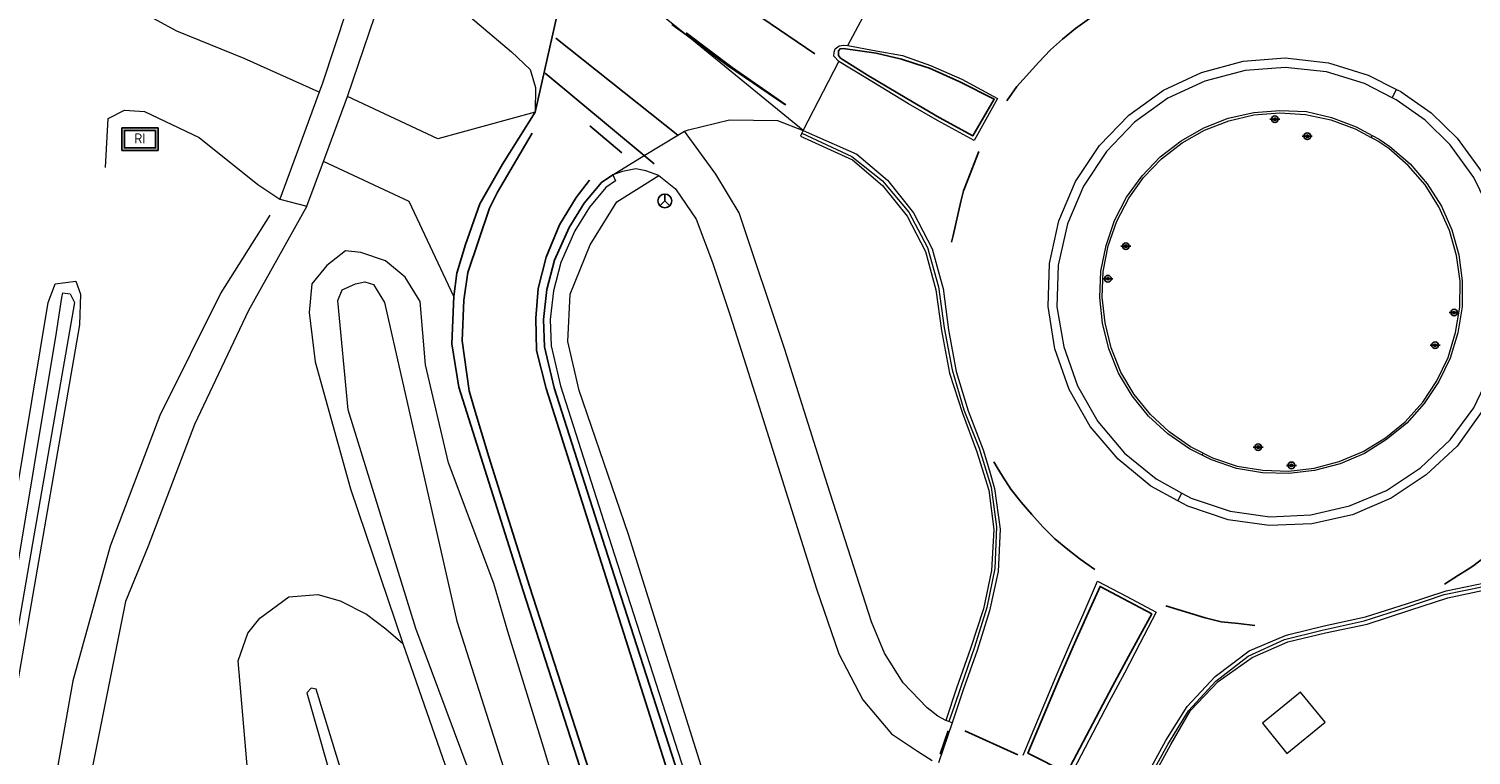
# Model space of a CAD drawing. Header units: metres. Extents: x 169249 to 194689, y 406250 to 412203.
# Tile 294 of 442: x 187762 to 187849, y 410455 to 410499. Entities that reach past the tile are written whole.
import ezdxf

# ---------------------------------------------------------------- set-up
doc = ezdxf.new("R2010")
doc.units = ezdxf.units.M
doc.layers.get('0').update_dxf_attribs({"linetype": 'CONTINUOUS'})
for name, color, linetype, lineweight in [('BGT_NLCS_N264$0$B-WE-FV-GELEIDING_WILDRASTER-G', 252, 'CONTINUOUS', 18), ('BGT_NLCS_N264$0$B-WE-GW-TALUD_KRUIN-G', 252, 'CONTINUOUS', 18), ('BGT_NLCS_N264$0$B-WE-GW-TALUD_TEEN-G', 252, 'CONTINUOUS', 18), ('BGT_NLCS_N264$0$B-WE-GW-WATERGANG_INSTEEK-G', 252, 'CONTINUOUS', 18), ('BGT_NLCS_N264$0$B-WE-GW-WATERGANG_SLOOT_BODEM-G', 252, 'CONTINUOUS', 18), ('BGT_NLCS_N264$0$B-WE-OG-BREUKLIJN-G', 252, 'CONTINUOUS', 18), ('BGT_NLCS_N264$0$B-WE-OG-TOPOGRAFIE_TERREIN_AGRARISCH-GV', 252, 'CONTINUOUS', 18), ('BGT_NLCS_N264$0$B-WE-OG-TOPOGRAFIE_WEG_BERM-GV', 252, 'CONTINUOUS', 18), ('BGT_NLCS_N264$0$B-WE-OG-TOPOGRAFIE_WEG_RIJWEG-GV', 252, 'CONTINUOUS', 18), ('BGT_NLCS_N264$0$B-WE-OG-TOPOGRAFIE_WEG_RIJWIELPAD-GV', 252, 'CONTINUOUS', 18), ('BGT_NLCS_N264$0$B-WE-OG-TOPOGRAFIE_WEG_VERHARD-G', 252, 'CONTINUOUS', 18), ('BGT_NLCS_N264$0$B-WE-VW-BEWEGWIJZERING_DRAAGCONSTRUCTIE-S', 252, 'CONTINUOUS', 25), ('X-XX-AL-REFERENTIE-G', 7, 'CONTINUOUS', 18)]:
    doc.layers.add(name, color=color, linetype=linetype, lineweight=lineweight)
for name, color, linetype in [('BGT_NLCS_N264$0$B-WE-IE-MEUBILAIR_WEGMEUBILAIR-S', 252, 'CONTINUOUS'), ('BGT_NLCS_N264$0$B-WE-OG-TOPOGRAFIE_WEG_RIJWEG-G', 252, 'CONTINUOUS'), ('BGT_NLCS_N264$0$B-WE-OG-TOPOGRAFIE_WEG_VERKEERSEILAND-GV', 252, 'CONTINUOUS'), ('BGT_NLCS_N264$0$B-WE-VW-MARKERING-G', 252, 'CONTINUOUS'), ('BGT_NLCS_N264$0$B-WE-VW-VERKEERSTEKEN_DRAAGCONSTRUCTIE-S', 252, 'CONTINUOUS')]:
    doc.layers.add(name, color=color, linetype=linetype)
doc.styles.add('BGT_NLCS_N264$0$NLCS-ISO', font='NLCS-ISO.ttf')

# ---------------------------------------------------------------- blocks, each defined once
blk = doc.blocks.new('BGT_NLCS_N264$0$SIE-WEG_WEGWIJZER-SO')
for q in [(-0.292, -0.292), (0, 0.412), (0.292, -0.292)]:
    blk.add_line((0, 0), q)
blk.add_circle((0, 0), 0.413)
blk = doc.blocks.new('BGT_NLCS_N264$0$SRI-TERREINKAST-SO')
at = {"ltscale": 0.1}
h = blk.add_hatch(color=256, dxfattribs=at)
h.paths.add_polyline_path([(1.163, 0.641), (-1.012, 0.641), (-1.012, -0.71), (1.163, -0.71)])
h.paths.add_polyline_path([(1.013, 0.491), (-0.862, 0.491), (-0.862, -0.56), (1.013, -0.56)], flags=16)
at = {"flags": 128}
for points in [[(1.163, 0.641), (-1.012, 0.641), (-1.012, -0.71), (1.163, -0.71)], [(1.013, 0.491), (-0.862, 0.491), (-0.862, -0.56), (1.013, -0.56)]]:
    blk.add_lwpolyline(points, close=True, dxfattribs=at)
at = {"style": 'BGT_NLCS_N264$0$NLCS-ISO'}
blk.add_text('RI', height=0.6, dxfattribs=at).set_placement((-0.262, -0.289))
blk = doc.blocks.new('BGT_NLCS_N264$0$SIE-WEG_VERKEERSBORD_PAAL-SO')
blk.add_line((-0.3, 0), (0.3, 0))
for radius in [0.2, 0.0745]:
    blk.add_circle((0, 0), radius)
blk = doc.blocks.new('BGT_NLCS_N264')
at = {"layer": 'BGT_NLCS_N264$0$B-WE-FV-GELEIDING_WILDRASTER-G'}
blk.add_polyline3d([(187804.352, 410437.702, 11.222), (187804.612, 410440.844, 11.234), (187804.454, 410443.121, 11.242), (187804.302, 410447.45, 11.273), (187803.826, 410450.485, 11.237), (187802.387, 410454.734, 11.242), (187798.008, 410468.616, 11.301), (187795.046, 410477.246, 11.227), (187794.372, 410480.189, 11.251), (187794.519, 410483.038, 11.247), (187795.71, 410485.999, 11.284), (187797.313, 410488.576, 11.279)], dxfattribs=at)
at = {"layer": 'BGT_NLCS_N264$0$B-WE-GW-TALUD_KRUIN-G'}
blk.add_polyline3d([(187769.797, 410412.002, 13.943), (187776.314, 410424.904, 14.012), (187782.505, 410438.919, 13.913), (187783.171, 410446.617, 14), (187779.266, 410459.328, 13.639), (187778.969, 410459.399, 13.61), (187778.707, 410459.11, 13.681), (187782.355, 410446.348, 14.016), (187781.471, 410439.184, 13.955), (187775.567, 410425.127, 13.971), (187768.935, 410412.305, 13.971), (187762.186, 410394.783, 12.216), (187763.022, 410394.347, 12.216), (187769.797, 410412.002, 13.943)], dxfattribs=at)
at = {"layer": 'BGT_NLCS_N264$0$B-WE-GW-TALUD_TEEN-G'}
blk.add_polyline3d([(187765.242, 410390.264, 10.807), (187764.511, 410390.295, 10.828), (187762.863, 410390.488, 11.045), (187761.189, 410390.83, 11.082), (187760.113, 410391.436, 11.039), (187759.271, 410392.546, 10.902), (187759.981, 410396.781, 11.09), (187763.888, 410413.642, 10.784), (187770.524, 410429.366, 10.757), (187776.06, 410443.802, 10.806), (187774.582, 410461.044, 10.901), (187775.155, 410462.696, 11.02), (187775.876, 410463.598, 11.059), (187777.614, 410464.886, 11.04), (187779.357, 410465.008, 10.926), (187780.709, 410464.632, 10.884), (187782.283, 410463.839, 10.806), (187783.447, 410462.95, 10.778), (187784.463, 410462.086, 10.77)], dxfattribs=at)
at = {"layer": 'BGT_NLCS_N264$0$B-WE-GW-WATERGANG_INSTEEK-G'}
for points in [[(187795.723, 410446.6, 11.059), (187792.92, 410455.854, 10.996), (187790.764, 410462.798, 11.01), (187789.923, 410465.686, 10.966), (187787.219, 410472.925, 10.94), (187785.82, 410478.803, 10.966), (187785.504, 410482.595, 10.959), (187784.607, 410484.058, 10.927), (187783.428, 410485.036, 10.904), (187781.939, 410485.526, 10.977)], [(187781.939, 410485.526, 10.977), (187781.022, 410485.629, 10.931), (187779.904, 410484.763, 10.927), (187779.007, 410483.649, 10.916), (187778.839, 410481.933, 10.936), (187779.196, 410478.967, 10.94), (187781.32, 410471.357, 10.768), (187784.463, 410462.086, 10.77)], [(187765.053, 410481.205, 11.204), (187760.821, 410456.837, 11.197), (187757.757, 410437.487, 11.092), (187757.419, 410437.132, 11.085), (187756.699, 410437.017, 11.085), (187756.189, 410437.263, 11.085), (187755.907, 410437.399, 11.085), (187755.89, 410437.586, 11.1), (187755.822, 410438.322, 11.157), (187763.178, 410482.535, 11.184), (187763.554, 410483.536, 11.19), (187763.598, 410483.652, 11.191), (187764.832, 410483.808, 11.191), (187765.119, 410483.039, 11.191), (187765.119, 410483.034, 11.191), (187765.053, 410481.205, 11.204)], [(187784.463, 410462.086, 10.77), (187790.189, 410445.642, 10.8), (187789.616, 410440.425, 10.8), (187787.899, 410435.589, 10.8), (187765.242, 410390.264, 10.807)]]:
    blk.add_polyline3d(points, dxfattribs=at)
at = {"layer": 'BGT_NLCS_N264$0$B-WE-GW-WATERGANG_SLOOT_BODEM-G'}
for points in [[(187780.824, 410483.303, 9.984), (187781.626, 410483.652, 9.897), (187782.183, 410483.771, 9.783), (187782.698, 410483.625, 9.967), (187783.358, 410482.527, 9.98), (187787.707, 410463.422, 10.019), (187793.299, 410445.909, 10.086)], [(187791.716, 410445.658, 10.09), (187785.243, 410462.972, 10.019), (187781.186, 410476.091, 10.135), (187780.562, 410482.664, 10.064), (187780.824, 410483.303, 9.984)], [(187762.235, 410468.084, 10.824), (187758.831, 410448.484, 10.781), (187757.219, 410437.94, 10.748), (187756.984, 410437.781, 10.752), (187756.902, 410437.725, 10.754), (187756.59, 410437.86, 10.748), (187756.591, 410438.008, 10.745), (187756.593, 410438.304, 10.74), (187756.594, 410438.372, 10.739), (187758.329, 410448.745, 10.765), (187763.679, 410480.742, 10.844), (187763.999, 410482.826, 10.839), (187764.043, 410483.115, 10.838), (187764.494, 410483.058, 10.85), (187764.746, 410482.543, 10.856), (187762.235, 410468.084, 10.824)]]:
    blk.add_polyline3d(points, dxfattribs=at)
at = {"layer": 'BGT_NLCS_N264$0$B-WE-OG-BREUKLIJN-G'}
for points in [[(187808.425, 410492.685, 11.492), (187811.424, 410491.3, 11.717), (187813.273, 410489.836, 11.797), (187814.86, 410487.95, 11.862), (187815.964, 410485.841, 11.885), (187816.64, 410483.485, 11.904), (187816.972, 410481.02, 11.918), (187817.459, 410478.497, 11.921), (187818.151, 410476.094, 11.915), (187819.069, 410473.789, 11.91), (187819.788, 410471.466, 11.899), (187820.116, 410469.072, 11.865), (187820.011, 410466.577, 11.833), (187819.536, 410464.235, 11.805), (187818.796, 410461.859, 11.757), (187817.975, 410459.473, 11.711), (187817.58, 410458.3, 11.711), (187817.248, 410457.39, 11.573)], [(187828.111, 410451.815, 11.604), (187828.609, 410452.63, 11.714), (187829.179, 410453.802, 11.718), (187830.393, 410456.01, 11.75), (187831.652, 410458.038, 11.803), (187833.28, 410459.809, 11.827), (187835.226, 410461.32, 11.872), (187837.403, 410462.312, 11.887), (187839.66, 410462.881, 11.898), (187842.197, 410463.43, 11.897), (187844.686, 410464.234, 11.902), (187846.994, 410465.018, 11.894), (187849.35, 410465.5, 11.871), (187851.815, 410465.541, 11.832), (187854.207, 410465.177, 11.793), (187856.649, 410464.353, 11.732), (187857.714, 410463.819, 11.58)]]:
    blk.add_polyline3d(points, dxfattribs=at)
at = {"layer": 'BGT_NLCS_N264$0$B-WE-OG-TOPOGRAFIE_TERREIN_AGRARISCH-GV'}
blk.add_line((187797.313, 410488.576, 11.279), (187799.834, 410490.159, 11.392), dxfattribs=at)
blk.add_polyline3d([(187799.834, 410490.159, 11.392), (187799.05, 410490.438, 11.37), (187798.46, 410490.546, 11.368), (187797.667, 410490.393, 11.354), (187797.069, 410490.198, 11.343)], dxfattribs=at)
at = {"layer": 'BGT_NLCS_N264$0$B-WE-OG-TOPOGRAFIE_WEG_BERM-GV'}
for p, q in [((187843.872, 410494.822, 11.972), (187844.133, 410495.313, 11.896)), ((187808.511, 410492.864, 11.509), (187808.425, 410492.685, 11.492)), ((187842.602, 410492.436, 12.191), (187842.667, 410492.558, 12.058)), ((187832.458, 410473.382, 12.061), (187832.519, 410473.497, 12.195)), ((187830.998, 410470.639, 11.899), (187831.245, 410471.104, 12.002))]:
    blk.add_line(p, q, dxfattribs=at)
for points in [[(187832.519, 410473.497, 12.195), (187831.772, 410473.872, 12.194), (187830.487, 410474.78, 12.202), (187829.352, 410475.825, 12.2), (187828.382, 410477.023, 12.187), (187827.577, 410478.359, 12.191), (187826.99, 410479.812, 12.196), (187826.635, 410481.307, 12.194), (187826.467, 410482.857, 12.195), (187826.52, 410484.404, 12.191), (187826.825, 410485.933, 12.192), (187827.337, 410487.422, 12.191), (187828.057, 410488.789, 12.197), (187828.946, 410490.045, 12.199), (187830.03, 410491.156, 12.196), (187831.265, 410492.113, 12.185), (187832.606, 410492.871, 12.192), (187834.068, 410493.442, 12.198), (187835.575, 410493.793, 12.194), (187837.12, 410493.922, 12.195), (187838.674, 410493.824, 12.2), (187840.182, 410493.499, 12.202), (187841.651, 410492.95, 12.193), (187842.602, 410492.436, 12.191)], [(187808.425, 410492.685, 11.492), (187808.338, 410492.506, 11.475), (187811.46, 410491.098, 11.585), (187813.264, 410489.565, 11.635), (187814.757, 410487.72, 11.67), (187815.843, 410485.598, 11.732), (187816.476, 410483.3, 11.763), (187816.815, 410480.847, 11.753), (187817.288, 410478.29, 11.757), (187818.072, 410475.886, 11.744), (187818.93, 410473.583, 11.75), (187819.652, 410471.284, 11.734), (187819.956, 410468.919, 11.707), (187819.817, 410466.447, 11.662), (187819.335, 410464.156, 11.647), (187818.559, 410461.771, 11.607), (187817.712, 410459.402, 11.548), (187817.072, 410457.447, 11.587)], [(187832.519, 410473.497, 12.195), (187833.086, 410473.212, 12.195), (187834.564, 410472.72, 12.196), (187836.114, 410472.467, 12.193), (187837.66, 410472.424, 12.191), (187839.196, 410472.59, 12.188), (187840.686, 410472.988, 12.196), (187842.127, 410473.604, 12.196), (187843.465, 410474.406, 12.197), (187844.649, 410475.379, 12.192), (187845.71, 410476.548, 12.189), (187846.558, 410477.842, 12.198), (187847.229, 410479.236, 12.197), (187847.685, 410480.743, 12.194), (187847.939, 410482.258, 12.2), (187847.953, 410483.813, 12.193), (187847.738, 410485.355, 12.202), (187847.325, 410486.855, 12.195), (187846.684, 410488.278, 12.196), (187845.847, 410489.591, 12.189), (187844.832, 410490.759, 12.196), (187843.667, 410491.776, 12.194), (187843.008, 410492.217, 12.191), (187842.602, 410492.436, 12.191)], [(187828.238, 410451.732, 11.571), (187829.411, 410453.862, 11.586), (187830.581, 410456.02, 11.615), (187831.759, 410458.055, 11.643), (187833.423, 410459.806, 11.677), (187835.459, 410461.238, 11.7), (187837.605, 410462.173, 11.716), (187839.862, 410462.719, 11.727), (187842.377, 410463.238, 11.73), (187844.935, 410464.067, 11.731), (187847.22, 410464.813, 11.723), (187849.548, 410465.319, 11.705), (187851.97, 410465.307, 11.686), (187854.357, 410464.88, 11.641), (187856.571, 410464.087, 11.56), (187857.475, 410463.813, 11.571), (187857.673, 410463.753, 11.574), (187857.714, 410463.819, 11.58)], [(187837.555, 410455.486, 11.636), (187839.85, 410457.349, 11.654), (187838.377, 410459.163, 11.67), (187836.082, 410457.3, 11.638), (187837.555, 410455.486, 11.636)]]:
    blk.add_polyline3d(points, dxfattribs=at)
at = {"layer": 'BGT_NLCS_N264$0$B-WE-OG-TOPOGRAFIE_WEG_RIJWEG-G'}
blk.add_line((187792.423, 410493.96, 11.27), (187793.717, 410499.707, 11.354), dxfattribs=at)
for points in [[(187787.537, 410482.897, 11.133), (187787.714, 410484.295, 11.101), (187788.222, 410486.024, 11.119), (187789.09, 410488.463, 11.142), (187790.444, 410490.826, 11.198), (187792.423, 410493.96, 11.27)], [(187797.069, 410490.198, 11.343), (187796.391, 410489.736, 11.336), (187795.351, 410488.487, 11.328), (187794.45, 410487.027, 11.285), (187793.573, 410485.066, 11.27), (187793.121, 410483.312, 11.263), (187792.904, 410481.525, 11.261), (187792.979, 410479.878, 11.251), (187793.547, 410477.42, 11.247), (187796.619, 410467.834, 11.274), (187800.996, 410454.232, 11.277), (187802.235, 410449.889, 11.264), (187802.85, 410446.324, 11.26), (187802.997, 410443.108, 11.255), (187802.945, 410440.576, 11.272), (187802.462, 410436.804, 11.262), (187801.336, 410432.399, 11.276), (187794.893, 410418.084, 11.312), (187786.206, 410400.571, 11.349), (187781.391, 410391.57, 11.358), (187777.107, 410384.05, 11.376), (187769.552, 410372.001, 11.356)], [(187772.23, 410386.611, 11.194), (187776.228, 410393.577, 11.206), (187781.945, 410404.341, 11.219), (187789.525, 410419.706, 11.161), (187792.677, 410426.267, 11.138), (187794.774, 410430.831, 11.127), (187796.153, 410434.538, 11.136), (187797.133, 410438.336, 11.139), (187797.517, 410442.26, 11.123), (187797.335, 410446.138, 11.132), (187796.783, 410449.031, 11.138), (187795.883, 410452.258, 11.129), (187791.698, 410465.245, 11.099), (187787.831, 410477.463, 11.118), (187787.419, 410480.055, 11.101), (187787.537, 410482.897, 11.133)]]:
    blk.add_polyline3d(points, dxfattribs=at)
at = {"layer": 'BGT_NLCS_N264$0$B-WE-OG-TOPOGRAFIE_WEG_RIJWEG-GV'}
for p, q in [((187811.193, 410497.964, 11.649), (187814.486, 410504.132, 11.461)), ((187808.511, 410492.864, 11.509), (187810.648, 410496.992, 11.602)), ((187798.966, 410491.346, 11.372), (187800.988, 410492.57, 11.402)), ((187800.988, 410492.57, 11.402), (187801.379, 410492.806, 11.408)), ((187797.069, 410490.198, 11.343), (187798.966, 410491.346, 11.372)), ((187817.444, 410457.325, 11.558), (187816.629, 410454.91, 11.553))]:
    blk.add_line(p, q, dxfattribs=at)
for points in [[(187810.648, 410496.992, 11.602), (187810.357, 410497.313, 11.616), (187810.359, 410497.554, 11.618), (187810.418, 410497.754, 11.613), (187810.663, 410497.927, 11.628), (187810.944, 410497.971, 11.657), (187811.193, 410497.964, 11.649)], [(187811.193, 410497.964, 11.649), (187812.897, 410497.631, 11.66), (187814.462, 410497.345, 11.674), (187816.158, 410496.757, 11.695), (187818.041, 410495.941, 11.735), (187820.179, 410494.771, 11.775), (187819.473, 410493.507, 11.775), (187818.775, 410492.255, 11.776), (187816.571, 410493.445, 11.729), (187814.84, 410494.463, 11.68), (187812.274, 410496.022, 11.634), (187810.648, 410496.992, 11.602)], [(187830.998, 410470.639, 11.899), (187829.386, 410471.508, 11.895), (187827.418, 410473.133, 11.89), (187825.748, 410475.091, 11.904), (187824.475, 410477.315, 11.899), (187823.624, 410479.753, 11.903), (187823.214, 410482.295, 11.897), (187823.29, 410484.873, 11.898), (187823.856, 410487.426, 11.884), (187824.866, 410489.79, 11.884), (187826.299, 410491.947, 11.888), (187828.068, 410493.772, 11.884), (187830.146, 410495.271, 11.898), (187832.433, 410496.328, 11.9), (187834.928, 410497.008, 11.883), (187837.457, 410497.21, 11.887), (187840.047, 410496.918, 11.89), (187842.427, 410496.166, 11.895), (187844.133, 410495.313, 11.896)], [(187832.615, 410495.81, 12.004), (187830.411, 410494.8, 11.992), (187828.403, 410493.345, 11.993), (187826.723, 410491.605, 12.001), (187825.33, 410489.521, 11.996), (187824.381, 410487.248, 11.999), (187823.826, 410484.779, 12.002), (187823.744, 410482.285, 12), (187824.161, 410479.866, 11.994), (187824.977, 410477.531, 12.003), (187826.209, 410475.397, 12.001), (187827.8, 410473.493, 12.005), (187829.71, 410471.964, 12.005), (187831.245, 410471.104, 12.002)], [(187843.872, 410494.822, 11.972), (187842.215, 410495.676, 11.991), (187839.936, 410496.377, 12), (187837.443, 410496.643, 11.994), (187835.036, 410496.459, 12.004), (187832.615, 410495.81, 12.004)], [(187844.133, 410495.313, 11.896), (187844.39, 410495.185, 11.896), (187844.418, 410495.165, 11.896), (187846.217, 410493.912, 11.894), (187847.775, 410492.385, 11.894), (187849.275, 410490.34, 11.889), (187850.383, 410488.033, 11.896), (187850.991, 410485.644, 11.893)], [(187831.245, 410471.104, 12.002), (187831.813, 410470.787, 12.001), (187834.137, 410470.023, 12.006), (187836.518, 410469.683, 11.997), (187838.987, 410469.788, 11.993), (187841.311, 410470.33, 11.998), (187843.537, 410471.25, 11.975), (187845.574, 410472.609, 12.047), (187847.35, 410474.29, 12.006), (187848.768, 410476.212, 12.008), (187849.811, 410478.401, 12.016), (187850.457, 410480.711, 12.007), (187850.684, 410483.043, 12.013), (187850.477, 410485.529, 12.013), (187849.839, 410487.851, 12.009), (187848.781, 410490.043, 12.009), (187847.355, 410492.005, 11.998), (187845.861, 410493.482, 12.007), (187844.114, 410494.697, 11.969), (187843.872, 410494.822, 11.972)], [(187801.379, 410492.806, 11.408), (187801.616, 410492.901, 11.417), (187804.092, 410493.491, 11.44), (187806.97, 410493.453, 11.495), (187808.511, 410492.864, 11.509)], [(187827.448, 410478.3, 12.055), (187826.867, 410479.764, 12.046), (187826.484, 410481.297, 12.064), (187826.319, 410482.844, 12.056), (187826.386, 410484.407, 12.068), (187826.693, 410485.953, 12.07), (187827.201, 410487.458, 12.058), (187827.915, 410488.861, 12.047), (187828.865, 410490.136, 12.063), (187829.94, 410491.28, 12.062), (187831.199, 410492.24, 12.056), (187832.556, 410493.014, 12.063), (187834.029, 410493.589, 12.049), (187835.557, 410493.94, 12.05), (187837.12, 410494.051, 12.053), (187838.727, 410493.991, 12.049), (187840.237, 410493.641, 12.062), (187841.704, 410493.075, 12.054), (187842.667, 410492.558, 12.058)], [(187808.511, 410492.864, 11.509), (187811.728, 410491.441, 11.593), (187813.567, 410489.877, 11.639), (187815.123, 410487.917, 11.733), (187816.257, 410485.754, 11.758), (187816.754, 410483.945, 11.769), (187816.912, 410483.371, 11.772), (187817.225, 410480.892, 11.77), (187817.683, 410478.405, 11.781), (187818.423, 410476.032, 11.767), (187819.312, 410473.696, 11.779), (187819.687, 410472.43, 11.773), (187819.997, 410471.383, 11.769), (187820.334, 410468.929, 11.733), (187820.212, 410466.394, 11.693), (187819.689, 410464.041, 11.659), (187818.96, 410461.662, 11.604), (187818.106, 410459.298, 11.586), (187817.444, 410457.325, 11.558)], [(187842.667, 410492.558, 12.058), (187843.085, 410492.334, 12.06), (187843.724, 410491.901, 12.059), (187844.948, 410490.865, 12.063), (187845.97, 410489.65, 12.07), (187846.833, 410488.319, 12.064), (187847.453, 410486.9, 12.06), (187847.885, 410485.396, 12.057), (187848.085, 410483.829, 12.063), (187848.082, 410482.274, 12.061), (187847.816, 410480.707, 12.061), (187847.356, 410479.192, 12.06), (187846.668, 410477.79, 12.057), (187845.803, 410476.47, 12.055), (187844.747, 410475.305, 12.058), (187843.542, 410474.306, 12.057), (187842.202, 410473.469, 12.067), (187840.744, 410472.86, 12.064), (187839.214, 410472.449, 12.064), (187837.665, 410472.282, 12.068), (187836.08, 410472.312, 12.062), (187834.522, 410472.584, 12.065), (187833.03, 410473.093, 12.06), (187832.458, 410473.382, 12.061)], [(187851.002, 410480.608, 11.901), (187850.334, 410478.208, 11.907), (187849.226, 410475.933, 11.906), (187847.769, 410473.925, 11.896), (187845.922, 410472.19, 11.896), (187843.813, 410470.788, 11.895), (187841.484, 410469.802, 11.892), (187839.04, 410469.259, 11.89), (187836.496, 410469.161, 11.888), (187834.021, 410469.505, 11.901), (187831.612, 410470.308, 11.9), (187830.998, 410470.639, 11.899)], [(187832.458, 410473.382, 12.061), (187831.699, 410473.765, 12.061), (187830.393, 410474.659, 12.068), (187829.245, 410475.712, 12.054), (187828.254, 410476.937, 12.057), (187827.448, 410478.3, 12.055)], [(187821.712, 410455.367, 11.661), (187823.703, 410460.12, 11.725), (187824.491, 410461.974, 11.729), (187825.316, 410463.808, 11.741), (187826.178, 410465.816, 11.792), (187827.936, 410464.889, 11.79), (187829.695, 410463.962, 11.788), (187828.727, 410462.082, 11.75), (187827.809, 410460.306, 11.717), (187826.853, 410458.553, 11.696), (187824.475, 410453.994, 11.662)], [(187828.238, 410451.732, 11.571), (187827.913, 410451.901, 11.589), (187829.07, 410454.022, 11.607), (187830.273, 410456.252, 11.628), (187831.57, 410458.296, 11.679), (187833.238, 410460.091, 11.718), (187835.284, 410461.628, 11.753), (187837.467, 410462.561, 11.749), (187837.661, 410462.61, 11.75), (187839.798, 410463.145, 11.763), (187842.28, 410463.686, 11.776), (187844.784, 410464.473, 11.762), (187847.11, 410465.238, 11.767), (187847.121, 410465.242, 11.767), (187849.43, 410465.719, 11.734), (187852.047, 410465.738, 11.709), (187854.428, 410465.353, 11.662), (187856.935, 410464.484, 11.602), (187857.847, 410464.032, 11.6)]]:
    blk.add_polyline3d(points, dxfattribs=at)
at = {"layer": 'BGT_NLCS_N264$0$B-WE-OG-TOPOGRAFIE_WEG_RIJWIELPAD-GV'}
for p, q in [((187817.248, 410457.39, 11.573), (187817.072, 410457.447, 11.587)), ((187817.444, 410457.325, 11.558), (187817.248, 410457.39, 11.573))]:
    blk.add_line(p, q, dxfattribs=at)
for points in [[(187817.072, 410457.447, 11.587), (187816.6, 410457.713, 11.561), (187815.946, 410458.213, 11.543), (187814.501, 410459.723, 11.548), (187813.387, 410461.505, 11.556), (187812.606, 410463.369, 11.548), (187809.957, 410471.598, 11.51), (187807.398, 410479.706, 11.452), (187804.656, 410487.921, 11.427), (187803.255, 410490.242, 11.42), (187801.379, 410492.806, 11.408)], [(187799.834, 410490.159, 11.392), (187800.845, 410489.353, 11.407), (187802.087, 410487.537, 11.399), (187803.053, 410484.939, 11.392), (187804.122, 410481.752, 11.371), (187805.745, 410476.66, 11.43), (187809.298, 410465.356, 11.474), (187810.64, 410461.453, 11.486), (187812.087, 410458.704, 11.477), (187813.814, 410456.649, 11.496), (187815.369, 410455.611, 11.525), (187816.254, 410455.055, 11.551)]]:
    blk.add_polyline3d(points, dxfattribs=at)
at = {"layer": 'BGT_NLCS_N264$0$B-WE-OG-TOPOGRAFIE_WEG_VERHARD-G'}
for p, q in [((187808.511, 410492.864, 11.509), (187801.478, 410498.585, 11.487)), ((187779.444, 410495.146, 11.096), (187779.444, 410495.146, 11.096)), ((187779.696, 410490.995, 11.1), (187781.149, 410494.897, 11.114)), ((187778.693, 410488.317, 11.078), (187779.696, 410490.995, 11.1)), ((187777.075, 410488.739, 11.097), (187778.693, 410488.317, 11.078))]:
    blk.add_line(p, q, dxfattribs=at)
for points in [[(187755.16, 410525.891, 11.137), (187755.497, 410524.698, 11.155), (187757.691, 410525.197, 11.12), (187762.037, 410526.657, 11.14), (187766.922, 410527.224, 11.165), (187769.456, 410526.508, 11.203), (187772.269, 410524.8, 11.281), (187773.857, 410523.078, 11.316), (187776.341, 410519.288, 11.3), (187778.243, 410515.531, 11.295), (187780.194, 410511.15, 11.268), (187782.664, 410505.172, 11.199), (187781.812, 410502.257, 11.166), (187779.644, 410495.692, 11.099), (187779.444, 410495.146, 11.096)], [(187779.444, 410495.146, 11.096), (187774.945, 410497.169, 11.076), (187770.907, 410498.818, 11.094), (187768.53, 410500.101, 11.183), (187766.214, 410502.839, 11.209), (187768.318, 410513.244, 0)], [(187781.149, 410494.897, 11.114), (187783.454, 410501.667, 11.176), (187784.498, 410505.123, 11.232), (187784.614, 410505.508, 11.238)], [(187784.614, 410505.508, 11.238), (187785.364, 410503.874, 11.22), (187786.709, 410501.543, 11.209), (187788.525, 410499.657, 11.23), (187790.983, 410497.582, 11.236), (187792.12, 410496.507, 11.249), (187792.425, 410495.433, 11.262), (187792.423, 410493.96, 11.27)], [(187801.478, 410498.585, 11.487), (187800.202, 410499.623, 11.483), (187797.152, 410502.188, 11.469)], [(187779.444, 410495.146, 11.096), (187778.205, 410491.768, 11.081), (187777.075, 410488.739, 11.097)], [(187766.605, 410490.628, 11.333), (187766.764, 410493.581, 11.134), (187767.754, 410494.074, 11.123), (187768.953, 410493.99, 11.112), (187772.245, 410492.442, 11.066), (187775.769, 410489.622, 11.078), (187777.075, 410488.739, 11.097)], [(187792.423, 410493.96, 11.27), (187786.578, 410492.363, 11.092), (187781.149, 410494.897, 11.114)], [(187787.537, 410482.897, 11.133), (187784.856, 410488.591, 11.085), (187779.696, 410490.995, 11.1)], [(187797.069, 410490.198, 11.343), (187797.247, 410489.836, 11.343), (187796.663, 410489.437, 11.336), (187795.676, 410488.252, 11.328), (187794.804, 410486.84, 11.285), (187793.952, 410484.934, 11.27), (187793.515, 410483.237, 11.263), (187793.305, 410481.51, 11.261), (187793.377, 410479.933, 11.251), (187793.933, 410477.526, 11.247), (187797, 410467.957, 11.274), (187801.379, 410454.348, 11.277), (187802.625, 410449.978, 11.264), (187803.248, 410446.368, 11.26), (187803.397, 410443.113, 11.255), (187803.344, 410440.546, 11.272), (187802.856, 410436.729, 11.262), (187801.715, 410432.266, 11.276), (187795.255, 410417.913, 11.312), (187786.561, 410400.388, 11.349), (187781.741, 410391.377, 11.358), (187777.45, 410383.845, 11.376), (187769.886, 410371.782, 11.356)], [(187778.693, 410488.317, 11.078), (187775.194, 410482.051, 11.141), (187771.952, 410475.224, 11.166), (187769.175, 410467.918, 11.336), (187767.806, 410464.593, 11.336), (187765.187, 410451.5, 11.147), (187762.659, 410435.932, 10.922), (187762.4, 410433.76, 11.017)], [(187776.472, 410487.778, 11.107), (187773.547, 410483.117, 11.156), (187769.884, 410475.752, 11.145), (187766.899, 410467.92, 11.102), (187764.659, 410459.844, 11.06), (187763.183, 410451.594, 11.017), (187760.265, 410434.114, 11.021), (187760.209, 410433.776, 11.021)]]:
    blk.add_polyline3d(points, dxfattribs=at)
at = {"layer": 'BGT_NLCS_N264$0$B-WE-OG-TOPOGRAFIE_WEG_VERKEERSEILAND-GV'}
for points in [[(187810.618, 410497.63, 11.633), (187810.624, 410497.356, 11.632), (187810.745, 410497.196, 11.641), (187812.376, 410496.177, 11.673), (187814.725, 410494.781, 11.72), (187816.662, 410493.634, 11.762), (187818.684, 410492.529, 11.809), (187819.979, 410494.74, 11.823), (187817.921, 410495.774, 11.772), (187816.088, 410496.588, 11.738), (187815.822, 410496.675, 11.734), (187814.409, 410497.139, 11.716), (187812.896, 410497.485, 11.691), (187811.899, 410497.643, 11.684), (187810.907, 410497.782, 11.672), (187810.721, 410497.759, 11.659), (187810.618, 410497.63, 11.633)], [(187823.927, 410460.064, 11.801), (187822.002, 410455.487, 11.744), (187824.34, 410454.315, 11.776), (187827.083, 410459.515, 11.796), (187828.05, 410461.293, 11.836), (187829.441, 410463.853, 11.896), (187826.338, 410465.502, 11.867), (187825.537, 410463.738, 11.864), (187824.722, 410461.9, 11.841), (187823.927, 410460.064, 11.801)]]:
    blk.add_polyline3d(points, dxfattribs=at)
at = {"layer": 'BGT_NLCS_N264$0$B-WE-VW-MARKERING-G', "linetype": 'Continuous'}
for p, q in [((187800.613, 410499.218, 11.473), (187801.478, 410498.585, 11.479)), ((187800.988, 410492.57, 11.428), (187793.656, 410498.387, 11.317)), ((187793.014, 410496.295, 11.29), (187798.966, 410491.346, 11.39)), ((187795.703, 410493.127, 11.327), (187797.626, 410491.513, 11.353)), ((187801.017, 410492.547, 11.428), (187800.988, 410492.57, 11.428)), ((187798.966, 410491.346, 11.39), (187799.56, 410490.852, 11.4)), ((187817.22, 410456.836, 11.572), (187816.737, 410455.435, 11.552)), ((187818.217, 410456.834, 11.607), (187821.39, 410455.391, 11.664))]:
    blk.add_line(p, q, dxfattribs=at)
for points in [[(187794.169, 410509.014, 11.494), (187794.868, 410508.362, 11.511), (187801.784, 410502.515, 11.545), (187809.212, 410497.459, 11.609)], [(187827.406, 410500.681, 11.796), (187827.401, 410500.678, 11.796), (187826.496, 410500.166, 11.794), (187825.691, 410499.579, 11.795), (187824.865, 410498.98, 11.794), (187824.083, 410498.338, 11.789), (187823.348, 410497.7, 11.788), (187822.654, 410496.961, 11.79), (187821.33, 410495.5, 11.79), (187820.743, 410494.642, 11.795)], [(187801.478, 410498.585, 11.479), (187803.968, 410496.763, 11.495), (187807.407, 410494.406, 11.523)], [(187801.489, 410498.717, 11.49), (187804.243, 410496.626, 11.499), (187807.469, 410494.386, 11.546)], [(187819.055, 410491.6, 11.793), (187819.011, 410491.489, 11.793), (187818.388, 410489.904, 11.794), (187818.127, 410489.241, 11.794), (187817.979, 410488.604, 11.794), (187817.504, 410486.563, 11.796), (187817.408, 410486.152, 11.796)], [(187819.951, 410472.968, 11.795), (187820.16, 410472.631, 11.795), (187820.48, 410472.114, 11.796), (187820.973, 410471.337, 11.791), (187821.604, 410470.556, 11.792), (187822.234, 410469.822, 11.795), (187822.893, 410469.073, 11.801), (187823.615, 410468.36, 11.799), (187824.388, 410467.724, 11.807), (187825.14, 410467.135, 11.804), (187826.024, 410466.52, 11.798)], [(187853.619, 410471.599, 11.788), (187853.018, 410470.816, 11.782), (187852.475, 410470.191, 11.78), (187852.35, 410470.047, 11.779), (187851.679, 410469.312, 11.766), (187850.946, 410468.586, 11.784), (187850.564, 410468.208, 11.788), (187850.243, 410467.89, 11.791), (187849.479, 410467.296, 11.79), (187848.715, 410466.716, 11.807), (187848.428, 410466.534, 11.803), (187847.858, 410466.172, 11.794), (187847.021, 410465.637, 11.802)], [(187830.279, 410464.332, 11.794), (187832.638, 410463.618, 11.8), (187833.595, 410463.382, 11.789), (187834.64, 410463.282, 11.797), (187835.62, 410463.166, 11.8)]]:
    blk.add_polyline3d(points, dxfattribs=at)
at = {"layer": 'BGT_NLCS_N264$0$B-WE-VW-MARKERING-G'}
for points in [[(187792.225, 410492.689, 11.243), (187790.152, 410489.154, 11.183), (187789.666, 410488.199, 11.162), (187788.367, 410484.34, 11.135), (187788.122, 410482.667, 11.135), (187788.026, 410480.226, 11.134), (187788.454, 410477.228, 11.124), (187788.742, 410476.198, 11.126), (187789.63, 410473.278, 11.115), (187792.072, 410465.508, 11.11), (187796.314, 410452.39, 11.14), (187797.211, 410449.137, 11.147), (187797.782, 410446.22, 11.152), (187797.951, 410442.261, 11.145), (187797.582, 410438.292, 11.144), (187796.622, 410434.437, 11.147), (187795.223, 410430.69, 11.144), (187793.115, 410426.065, 11.162), (187790.033, 410419.564, 11.174), (187782.423, 410404.091, 11.24), (187776.713, 410393.363, 11.234), (187772.674, 410386.333, 11.239)], [(187795.669, 410489.871, 11.314), (187794.881, 410488.834, 11.302), (187793.868, 410487.19, 11.276), (187793.079, 410485.254, 11.261), (187792.602, 410483.384, 11.246), (187792.459, 410481.592, 11.246), (187792.489, 410479.657, 11.231), (187793.069, 410477.379, 11.24), (187796.015, 410468.099, 11.274), (187800.481, 410454.027, 11.266), (187801.732, 410449.79, 11.254), (187802.325, 410446.258, 11.244), (187802.531, 410443.171, 11.249), (187802.411, 410440.506, 11.256), (187801.943, 410436.888, 11.264), (187800.786, 410432.537, 11.269), (187794.096, 410417.5, 11.3), (187785.799, 410400.739, 11.326), (187781.032, 410391.792, 11.349), (187776.648, 410384.228, 11.348), (187769.181, 410372.273, 11.345)]]:
    blk.add_polyline3d(points, dxfattribs=at)
at = {"layer": 'BGT_NLCS_N264$0$B-WE-IE-MEUBILAIR_WEGMEUBILAIR-S', "color": 7}
blk.add_blockref('BGT_NLCS_N264$0$SRI-TERREINKAST-SO', (187768.61, 410492.371, 11.106), dxfattribs=at)
at = {"layer": 'BGT_NLCS_N264$0$B-WE-VW-BEWEGWIJZERING_DRAAGCONSTRUCTIE-S', "color": 7}
blk.add_blockref('BGT_NLCS_N264$0$SIE-WEG_WEGWIJZER-SO', (187800.2, 410488.629, 11.395), dxfattribs=at)
at = {"layer": 'BGT_NLCS_N264$0$B-WE-VW-VERKEERSTEKEN_DRAAGCONSTRUCTIE-S', "color": 7}
for p in [(187836.831, 410493.532, 12.155), (187838.778, 410492.511, 12.334), (187827.881, 410485.913, 12.279), (187826.806, 410483.963, 12.197), (187847.591, 410481.931, 12.2), (187846.448, 410479.97, 12.268), (187835.831, 410473.855, 12.336), (187837.822, 410472.765, 12.226)]:
    blk.add_blockref('BGT_NLCS_N264$0$SIE-WEG_VERKEERSBORD_PAAL-SO', p, dxfattribs=at)

msp = doc.modelspace()

# ---------------------------------------------------------------- block references
at = {"layer": 'X-XX-AL-REFERENTIE-G'}
msp.add_blockref('BGT_NLCS_N264', (0, 0), dxfattribs=at)

doc.saveas('drawing.dxf')
